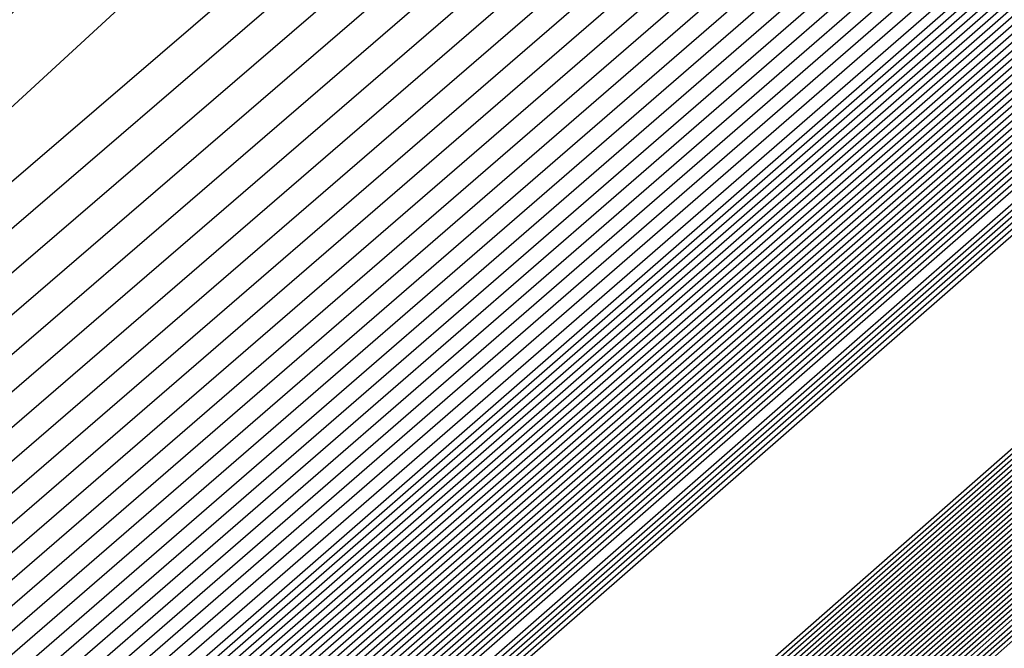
# Model space of a CAD drawing. Extents: x 3249832 to 3255657, y 13789405 to 13793316.
# Tile 806 of 1056: x 3253208.856 to 3253209.037, y 13791258.039 to 13791258.155. Entities that reach past the tile are written whole.
import ezdxf

# ---------------------------------------------------------------- set-up
doc = ezdxf.new("R2010")
doc.units = 0
doc.header["$LTSCALE"] = 100
doc.header["$MEASUREMENT"] = 0
for name, color, linetype in [('GRATIO_03231_CON', 1, 'CONTINUOUS'), ('GRATIO_0323_ICON', 1, 'CONTINUOUS'), ('TARGETS_EAST', 7, 'CONTINUOUS')]:
    doc.layers.add(name, color=color, linetype=linetype)

# ---------------------------------------------------------------- blocks, each defined once
blk = doc.blocks.new('Gratio_032316_contours')
at = {"layer": 'GRATIO_03231_CON', "color": 1, "linetype": 'Continuous', "flags": 128}
for points in [[(3253179.55027, 13791232.39503), (3253186.87441, 13791238.77001), (3253201.4775, 13791251.51898), (3253219.20823, 13791267.00714), (3253234.45763, 13791280.32933), (3253243.00028, 13791287.79153), (3253246.14511, 13791290.5444), (3253246.5846, 13791290.94974), (3253247.02187, 13791291.379), (3253250.20254, 13791294.24212), (3253258.88285, 13791301.95866), (3253274.44262, 13791315.73867), (3253292.7559, 13791331.95413), (3253308.32028, 13791345.76753)], [(3253180.16544, 13791232.93802), (3253187.28488, 13791239.13155), (3253201.72516, 13791251.73678), (3253219.33902, 13791267.12228), (3253234.51314, 13791280.37862), (3253243.01644, 13791287.80647), (3253246.14668, 13791290.54676), (3253246.58389, 13791290.95054), (3253247.01645, 13791291.37639), (3253250.16633, 13791294.21318), (3253258.7639, 13791301.85732), (3253274.17605, 13791315.50724), (3253292.31584, 13791331.56933), (3253307.73285, 13791345.25198)], [(3253180.78061, 13791233.481), (3253187.69534, 13791239.49309), (3253201.97282, 13791251.95458), (3253219.46981, 13791267.23741), (3253234.56866, 13791280.42791), (3253243.03259, 13791287.8214), (3253246.14825, 13791290.54912), (3253246.58317, 13791290.95133), (3253247.01103, 13791291.37378), (3253250.13013, 13791294.18424), (3253258.64495, 13791301.75599), (3253273.90947, 13791315.27582), (3253291.87577, 13791331.18453), (3253307.14542, 13791344.73643)], [(3253181.39578, 13791234.02399), (3253188.1058, 13791239.85463), (3253202.22048, 13791252.17237), (3253219.6006, 13791267.35254), (3253234.62418, 13791280.4772), (3253243.04874, 13791287.83633), (3253246.14982, 13791290.55149), (3253246.58246, 13791290.95213), (3253247.00561, 13791291.37117), (3253250.09393, 13791294.15529), (3253258.526, 13791301.65465), (3253273.6429, 13791315.0444), (3253291.4357, 13791330.79973), (3253306.55799, 13791344.22088)], [(3253182.62612, 13791235.10996), (3253188.92672, 13791240.5777), (3253202.71581, 13791252.60797), (3253219.86218, 13791267.58281), (3253234.73522, 13791280.57579), (3253243.08105, 13791287.8662), (3253246.15297, 13791290.55621), (3253246.58103, 13791290.95372), (3253246.99477, 13791291.36594), (3253250.02153, 13791294.09741), (3253258.2881, 13791301.45198), (3253273.10975, 13791314.58156), (3253290.55557, 13791330.03014), (3253305.38313, 13791343.18978)], [(3253183.24129, 13791235.65295), (3253189.33718, 13791240.93924), (3253202.96347, 13791252.82577), (3253219.99297, 13791267.69794), (3253234.79073, 13791280.62508), (3253243.0972, 13791287.88113), (3253246.15454, 13791290.55858), (3253246.58032, 13791290.95452), (3253246.98935, 13791291.36333), (3253249.98532, 13791294.06847), (3253258.16915, 13791301.35065), (3253272.84317, 13791314.35013), (3253290.11551, 13791329.64534), (3253304.7957, 13791342.67423)], [(3253189.74764, 13791241.30078), (3253203.21113, 13791253.04357), (3253220.12376, 13791267.81308), (3253234.84625, 13791280.67437), (3253243.11336, 13791287.89607), (3253246.15611, 13791290.56094), (3253246.57961, 13791290.95531), (3253246.98393, 13791291.36072), (3253249.94912, 13791294.03953), (3253258.05019, 13791301.24931), (3253272.5766, 13791314.11871), (3253289.67544, 13791329.26055), (3253304.20827, 13791342.15868)], [(3253190.1581, 13791241.66232), (3253203.45879, 13791253.26136), (3253220.25455, 13791267.92821), (3253234.90177, 13791280.72366), (3253243.12951, 13791287.911), (3253246.15768, 13791290.5633), (3253246.57889, 13791290.95611), (3253246.97851, 13791291.35811), (3253249.91292, 13791294.01058), (3253257.93124, 13791301.14798), (3253272.31002, 13791313.88729), (3253289.23538, 13791328.87575), (3253303.62084, 13791341.64313)], [(3253190.97902, 13791242.38539), (3253203.95411, 13791253.69696), (3253220.51613, 13791268.15847), (3253235.01281, 13791280.82224), (3253243.16182, 13791287.94087), (3253246.16082, 13791290.56803), (3253246.57747, 13791290.9577), (3253246.96767, 13791291.35288), (3253249.84051, 13791293.9527), (3253257.69334, 13791300.94531), (3253271.77687, 13791313.42445), (3253288.35525, 13791328.10615), (3253302.44598, 13791340.61203)], [(3253191.38948, 13791242.74693), (3253204.20177, 13791253.91476), (3253220.64692, 13791268.27361), (3253235.06832, 13791280.87154), (3253243.17797, 13791287.9558), (3253246.1624, 13791290.57039), (3253246.57675, 13791290.9585), (3253246.96225, 13791291.35027), (3253249.80431, 13791293.92376), (3253257.57439, 13791300.84397), (3253271.51029, 13791313.19303), (3253287.91518, 13791327.72135), (3253301.85855, 13791340.09648)], [(3253191.79994, 13791243.10847), (3253204.44943, 13791254.13256), (3253220.77772, 13791268.38874), (3253235.12384, 13791280.92083), (3253243.19412, 13791287.97073), (3253246.16397, 13791290.57276), (3253246.57604, 13791290.95929), (3253246.95683, 13791291.34766), (3253249.76811, 13791293.89481), (3253257.45544, 13791300.74264), (3253271.24372, 13791312.9616), (3253287.47511, 13791327.33655), (3253301.27112, 13791339.58093)], [(3253192.2104, 13791243.47001), (3253204.69709, 13791254.35035), (3253220.90851, 13791268.50387), (3253235.17936, 13791280.97012), (3253243.21028, 13791287.98567), (3253246.16554, 13791290.57512), (3253246.57533, 13791290.96009), (3253246.95142, 13791291.34505), (3253249.73191, 13791293.86587), (3253257.33649, 13791300.6413), (3253270.97714, 13791312.73018), (3253287.03505, 13791326.95176), (3253300.68369, 13791339.06538)], [(3253193.03132, 13791244.19308), (3253205.19242, 13791254.78595), (3253221.17009, 13791268.73414), (3253235.29039, 13791281.0687), (3253243.24258, 13791288.01553), (3253246.16868, 13791290.57985), (3253246.5739, 13791290.96168), (3253246.94058, 13791291.33982), (3253249.6595, 13791293.80799), (3253257.09858, 13791300.43863), (3253270.44399, 13791312.26734), (3253286.15492, 13791326.18216), (3253299.50883, 13791338.03428)], [(3253193.44178, 13791244.55462), (3253205.44008, 13791255.00375), (3253221.30088, 13791268.84927), (3253235.34591, 13791281.11799), (3253243.25874, 13791288.03047), (3253246.17025, 13791290.58221), (3253246.57319, 13791290.96248), (3253246.93516, 13791291.33721), (3253249.6233, 13791293.77904), (3253256.97963, 13791300.3373), (3253270.17741, 13791312.03592), (3253285.71485, 13791325.79737), (3253298.92139, 13791337.51873)], [(3253193.85224, 13791244.91616), (3253205.68774, 13791255.22155), (3253221.43167, 13791268.9644), (3253235.40143, 13791281.16728), (3253243.27489, 13791288.0454), (3253246.17182, 13791290.58457), (3253246.57247, 13791290.96327), (3253246.92974, 13791291.3346), (3253249.5871, 13791293.7501), (3253256.86068, 13791300.23596), (3253269.91084, 13791311.8045), (3253285.27479, 13791325.41257), (3253298.33396, 13791337.00318)], [(3253194.2627, 13791245.2777), (3253205.9354, 13791255.43934), (3253221.56246, 13791269.07954), (3253235.45695, 13791281.21658), (3253243.29104, 13791288.06033), (3253246.17339, 13791290.58694), (3253246.57176, 13791290.96407), (3253246.92432, 13791291.33198), (3253249.55089, 13791293.72116), (3253256.74173, 13791300.13463), (3253269.64426, 13791311.57307), (3253284.83472, 13791325.02777), (3253297.74653, 13791336.48763)], [(3253195.08362, 13791246.00077), (3253206.43072, 13791255.87494), (3253221.82404, 13791269.3098), (3253235.56798, 13791281.31516), (3253243.32335, 13791288.0902), (3253246.17654, 13791290.59166), (3253246.57033, 13791290.96566), (3253246.91348, 13791291.32676), (3253249.47849, 13791293.66327), (3253256.50383, 13791299.93196), (3253269.11111, 13791311.11023), (3253283.95459, 13791324.25817), (3253296.57167, 13791335.45653)], [(3253195.49408, 13791246.36231), (3253206.67838, 13791256.09274), (3253221.95483, 13791269.42494), (3253235.6235, 13791281.36445), (3253243.3395, 13791288.10513), (3253246.17811, 13791290.59402), (3253246.56962, 13791290.96646), (3253246.90806, 13791291.32415), (3253249.44229, 13791293.63433), (3253256.38488, 13791299.83062), (3253268.84454, 13791310.87881), (3253283.51452, 13791323.87338), (3253295.98424, 13791334.94098)], [(3253195.90454, 13791246.72385), (3253206.92604, 13791256.31054), (3253222.08562, 13791269.54007), (3253235.67902, 13791281.41374), (3253243.35566, 13791288.12007), (3253246.17968, 13791290.59639), (3253246.56891, 13791290.96725), (3253246.90264, 13791291.32154), (3253249.40609, 13791293.60539), (3253256.26593, 13791299.72929), (3253268.57796, 13791310.64739), (3253283.07446, 13791323.48858), (3253295.39681, 13791334.42543)], [(3253196.31501, 13791247.08539), (3253207.1737, 13791256.52833), (3253222.21641, 13791269.6552), (3253235.73454, 13791281.46303), (3253243.37181, 13791288.135), (3253246.18125, 13791290.59875), (3253246.56819, 13791290.96805), (3253246.89722, 13791291.31892), (3253249.36988, 13791293.57645), (3253256.14697, 13791299.62795), (3253268.31138, 13791310.41597), (3253282.63439, 13791323.10378), (3253294.80938, 13791333.90988)], [(3253197.13593, 13791247.80846), (3253207.66903, 13791256.96393), (3253222.47799, 13791269.88547), (3253235.84557, 13791281.56162), (3253243.40412, 13791288.16487), (3253246.18439, 13791290.60348), (3253246.56677, 13791290.96964), (3253246.88638, 13791291.3137), (3253249.29748, 13791293.51856), (3253255.90907, 13791299.42528), (3253267.77823, 13791309.95312), (3253281.75426, 13791322.33419), (3253293.63452, 13791332.87878)], [(3253197.54639, 13791248.17), (3253207.91669, 13791257.18173), (3253222.60878, 13791270.0006), (3253235.90109, 13791281.61091), (3253243.42027, 13791288.1798), (3253246.18596, 13791290.60584), (3253246.56605, 13791290.97044), (3253246.88096, 13791291.31109), (3253249.26128, 13791293.48962), (3253255.79012, 13791299.32395), (3253267.51166, 13791309.7217), (3253281.31419, 13791321.94939), (3253293.04709, 13791332.36323), (3253299.24948, 13791337.92415)], [(3253197.95685, 13791248.53154), (3253208.16435, 13791257.39953), (3253222.73957, 13791270.11573), (3253235.95661, 13791281.6602), (3253243.43643, 13791288.19473), (3253246.18754, 13791290.6082), (3253246.56534, 13791290.97123), (3253246.87554, 13791291.30847), (3253249.22507, 13791293.46068), (3253255.67117, 13791299.22261), (3253267.24508, 13791309.49028), (3253280.87413, 13791321.56459), (3253292.45966, 13791331.84768), (3253298.58416, 13791337.33876)], [(3253198.36731, 13791248.89308), (3253208.41201, 13791257.61732), (3253222.87037, 13791270.23087), (3253236.01213, 13791281.70949), (3253243.45258, 13791288.20967), (3253246.18911, 13791290.61057), (3253246.56463, 13791290.97203), (3253246.87012, 13791291.30586), (3253249.18887, 13791293.43173), (3253255.55222, 13791299.12128), (3253266.9785, 13791309.25886), (3253280.43407, 13791321.17979), (3253291.87223, 13791331.33213), (3253297.91884, 13791336.75338)], [(3253199.18823, 13791249.61615), (3253208.90733, 13791258.05292), (3253223.13195, 13791270.46113), (3253236.12316, 13791281.80807), (3253243.48489, 13791288.23953), (3253246.19225, 13791290.61529), (3253246.5632, 13791290.97362), (3253246.85928, 13791291.30064), (3253249.11647, 13791293.37385), (3253255.31432, 13791298.91861), (3253266.44535, 13791308.79601), (3253279.55394, 13791320.4102), (3253290.69737, 13791330.30103), (3253296.5882, 13791335.58261)], [(3253199.59869, 13791249.97769), (3253209.15499, 13791258.27072), (3253223.26274, 13791270.57626), (3253236.17868, 13791281.85736), (3253243.50104, 13791288.25447), (3253246.19382, 13791290.61766), (3253246.56249, 13791290.97442), (3253246.85386, 13791291.29803), (3253249.08026, 13791293.34491), (3253255.19536, 13791298.81727), (3253266.17878, 13791308.56459), (3253279.11387, 13791320.0254), (3253290.10994, 13791329.78548), (3253295.92288, 13791334.99723)], [(3253200.00915, 13791250.33923), (3253209.40265, 13791258.48852), (3253223.39353, 13791270.6914), (3253236.2342, 13791281.90666), (3253243.51719, 13791288.2694), (3253246.19539, 13791290.62002), (3253246.56177, 13791290.97521), (3253246.84844, 13791291.29541), (3253249.04406, 13791293.31596), (3253255.07641, 13791298.71594), (3253265.9122, 13791308.33317), (3253278.6738, 13791319.6406), (3253289.52251, 13791329.26993), (3253295.25756, 13791334.41184)], [(3253200.41961, 13791250.70077), (3253209.65031, 13791258.70631), (3253223.52432, 13791270.80653), (3253236.28972, 13791281.95595), (3253243.53335, 13791288.28434), (3253246.19696, 13791290.62238), (3253246.56106, 13791290.97601), (3253246.84302, 13791291.2928), (3253249.00786, 13791293.28702), (3253254.95746, 13791298.6146), (3253265.64563, 13791308.10175), (3253278.23374, 13791319.25581), (3253288.93508, 13791328.75438), (3253294.59224, 13791333.82646)], [(3253201.24053, 13791251.42384), (3253210.14563, 13791259.14191), (3253223.7859, 13791271.0368), (3253236.40075, 13791282.05453), (3253243.56565, 13791288.3142), (3253246.20011, 13791290.62711), (3253246.55963, 13791290.9776), (3253246.83219, 13791291.28758), (3253248.93546, 13791293.22914), (3253254.71956, 13791298.41193), (3253265.11248, 13791307.63891), (3253277.35361, 13791318.48621), (3253287.76022, 13791327.72328), (3253293.2616, 13791332.65569)], [(3253201.65099, 13791251.78538), (3253210.3933, 13791259.35971), (3253223.91669, 13791271.15193), (3253236.45627, 13791282.10382), (3253243.58181, 13791288.32914), (3253246.20168, 13791290.62947), (3253246.55892, 13791290.9784), (3253246.82677, 13791291.28496), (3253248.89925, 13791293.20019), (3253254.60061, 13791298.3106), (3253264.8459, 13791307.40749), (3253276.91354, 13791318.10141), (3253287.17279, 13791327.20773)], [(3253215.27891, 13791264.12388), (3253208.32754, 13791257.89481), (3253202.31158, 13791252.48555), (3253202.06145, 13791252.14692), (3253210.64096, 13791259.57751), (3253224.04748, 13791271.26706)], [(3253216.27123, 13791264.99994), (3253209.15191, 13791258.62312), (3253202.92675, 13791253.02854), (3253202.47191, 13791252.50846), (3253210.88862, 13791259.7953), (3253224.17827, 13791271.38219)], [(3253218.25586, 13791266.75207), (3253210.80067, 13791260.07975), (3253204.15709, 13791254.11451), (3253203.29283, 13791253.23153), (3253211.38394, 13791260.2309), (3253224.43985, 13791271.61246)], [(3253219.24818, 13791267.62813), (3253211.62504, 13791260.80806), (3253204.77226, 13791254.6575), (3253203.70329, 13791253.59307), (3253211.6316, 13791260.4487), (3253224.57064, 13791271.72759)], [(3253220.24049, 13791268.50419), (3253212.44942, 13791261.53637), (3253205.38743, 13791255.20049), (3253204.11375, 13791253.95461), (3253211.87926, 13791260.6665), (3253224.70143, 13791271.84272)], [(3253221.23281, 13791269.38026), (3253213.2738, 13791262.26468), (3253206.0026, 13791255.74348), (3253204.52421, 13791254.31615), (3253212.12692, 13791260.88429), (3253224.83222, 13791271.95786)], [(3253223.21744, 13791271.13238), (3253214.92255, 13791263.72131), (3253207.23294, 13791256.82945), (3253205.34514, 13791255.03922), (3253212.62225, 13791261.31989), (3253225.0938, 13791272.18812)], [(3253215.74693, 13791264.44962), (3253207.84811, 13791257.37244), (3253205.7556, 13791255.40076), (3253212.86991, 13791261.53769), (3253225.22459, 13791272.30326)], [(3253216.57131, 13791265.17793), (3253208.46329, 13791257.91542), (3253206.16606, 13791255.7623), (3253213.11757, 13791261.75549), (3253225.35538, 13791272.41839)], [(3253217.39568, 13791265.90624), (3253209.07846, 13791258.45841), (3253206.57652, 13791256.12384), (3253213.36523, 13791261.97329), (3253225.48617, 13791272.53352)], [(3253219.04444, 13791267.36287), (3253210.3088, 13791259.54439), (3253207.39744, 13791256.84691), (3253213.86055, 13791262.40888), (3253225.74775, 13791272.76379)], [(3253219.86882, 13791268.09118), (3253210.92397, 13791260.08737), (3253207.8079, 13791257.20845), (3253214.10821, 13791262.62668), (3253225.87854, 13791272.87892)], [(3253220.69319, 13791268.81949), (3253211.53914, 13791260.63036), (3253208.21836, 13791257.56999), (3253214.35587, 13791262.84448), (3253226.00933, 13791272.99405)], [(3253221.51757, 13791269.54781), (3253212.15431, 13791261.17335), (3253208.62882, 13791257.93153), (3253214.60353, 13791263.06227), (3253226.14013, 13791273.10919)]]:
    blk.add_lwpolyline(points, dxfattribs=at)
at = {"layer": 'GRATIO_03231_CON', "color": 5, "linetype": 'Continuous', "flags": 128}
for points in [[(3253178.31993, 13791231.30905), (3253186.05349, 13791238.04694), (3253200.98218, 13791251.08338), (3253218.94665, 13791266.77688), (3253234.34659, 13791280.23075), (3253242.96798, 13791287.76167), (3253246.14197, 13791290.53967), (3253246.58603, 13791290.94815), (3253247.02107, 13791291.37394), (3253250.18182, 13791294.2177), (3253258.80647, 13791301.88356), (3253274.26937, 13791315.56557), (3253292.48955, 13791331.61762), (3253308.02221, 13791345.18354)], [(3253177.70476, 13791230.76607), (3253185.64303, 13791237.6854), (3253200.73452, 13791250.86558), (3253218.81586, 13791266.66175), (3253234.29107, 13791280.18146), (3253242.95182, 13791287.74673), (3253246.1404, 13791290.53731), (3253246.58674, 13791290.94735), (3253247.01436, 13791291.36584), (3253250.12102, 13791294.16091), (3253258.59804, 13791301.69555), (3253273.79626, 13791315.14336), (3253291.70456, 13791330.92064), (3253306.97134, 13791344.25434)], [(3253177.08958, 13791230.22308), (3253185.23257, 13791237.32386), (3253200.48686, 13791250.64779), (3253218.68507, 13791266.54661), (3253234.23556, 13791280.13216), (3253242.93567, 13791287.7318), (3253246.13883, 13791290.53495), (3253246.58745, 13791290.94656), (3253247.00766, 13791291.35773), (3253250.06022, 13791294.10413), (3253258.38961, 13791301.50754), (3253273.32314, 13791314.72115), (3253290.91956, 13791330.22366), (3253305.92046, 13791343.32515)], [(3253176.47441, 13791229.68009), (3253184.82211, 13791236.96232), (3253200.23919, 13791250.42999), (3253218.55428, 13791266.43148), (3253234.18004, 13791280.08287), (3253242.91952, 13791287.71687), (3253246.13725, 13791290.53258), (3253246.58817, 13791290.94576), (3253247.00095, 13791291.34963), (3253249.99942, 13791294.04734), (3253258.18118, 13791301.31953), (3253272.85003, 13791314.29894), (3253290.13456, 13791329.52668), (3253304.86958, 13791342.39595)], [(3253175.24407, 13791228.59412), (3253184.00119, 13791236.23925), (3253199.74387, 13791249.99439), (3253218.2927, 13791266.20121), (3253234.069, 13791279.98429), (3253242.88721, 13791287.687), (3253246.13411, 13791290.52786), (3253246.58959, 13791290.94417), (3253246.98754, 13791291.33342), (3253249.87782, 13791293.93376), (3253257.76432, 13791300.94351), (3253271.9038, 13791313.45451), (3253288.56457, 13791328.13272), (3253302.76783, 13791340.53756)], [(3253196.57706, 13791247.03615), (3253203.47105, 13791253.1938), (3253218.75951, 13791266.60126), (3253234.06971, 13791279.98413), (3253242.88772, 13791287.68662), (3253246.13462, 13791290.52731), (3253246.59031, 13791290.94338), (3253246.98083, 13791291.32532), (3253249.81702, 13791293.87697), (3253257.55589, 13791300.7555), (3253271.43068, 13791313.0323), (3253287.77957, 13791327.43574), (3253301.71695, 13791339.60837)], [(3253196.71057, 13791247.15254), (3253203.58621, 13791253.29381), (3253218.83398, 13791266.66558), (3253234.10345, 13791280.01283), (3253242.89801, 13791287.6948), (3253246.13636, 13791290.52784), (3253246.59102, 13791290.94258), (3253246.97413, 13791291.31721), (3253249.75622, 13791293.82018), (3253257.34746, 13791300.56749), (3253270.95757, 13791312.61009), (3253286.99457, 13791326.73875), (3253300.66608, 13791338.67918)], [(3253196.84408, 13791247.26894), (3253203.70137, 13791253.39382), (3253218.90845, 13791266.7299), (3253234.13718, 13791280.04153), (3253242.9083, 13791287.70297), (3253246.13809, 13791290.52836), (3253246.59174, 13791290.94178), (3253246.96742, 13791291.30911), (3253249.69542, 13791293.76339), (3253257.13903, 13791300.37948), (3253270.48445, 13791312.18788), (3253286.20957, 13791326.04177), (3253299.6152, 13791337.74998)], [(3253197.11109, 13791247.50174), (3253203.93169, 13791253.59384), (3253219.0574, 13791266.85855), (3253234.20465, 13791280.09892), (3253242.92888, 13791287.71932), (3253246.14156, 13791290.52941), (3253246.59316, 13791290.94019), (3253246.95401, 13791291.2929), (3253249.57383, 13791293.64981), (3253256.72217, 13791300.00346), (3253269.53822, 13791311.34346), (3253284.63958, 13791324.64781), (3253297.51345, 13791335.89159)], [(3253197.2446, 13791247.61813), (3253204.04685, 13791253.69384), (3253219.13187, 13791266.92287), (3253234.23839, 13791280.12762), (3253242.93918, 13791287.72749), (3253246.1433, 13791290.52994), (3253246.59388, 13791290.9394), (3253246.9473, 13791291.28479), (3253249.51303, 13791293.59302), (3253256.51374, 13791299.81545), (3253269.06511, 13791310.92125), (3253283.85458, 13791323.95083), (3253296.46257, 13791334.9624)], [(3253197.37811, 13791247.73453), (3253204.16201, 13791253.79385), (3253219.20635, 13791266.98719), (3253234.27212, 13791280.15631), (3253242.94947, 13791287.73567), (3253246.14503, 13791290.53046), (3253246.59459, 13791290.9386), (3253246.9406, 13791291.27669), (3253249.45223, 13791293.53623), (3253256.30531, 13791299.62744), (3253268.59199, 13791310.49904), (3253283.06958, 13791323.25385), (3253295.41169, 13791334.0332)], [(3253197.51162, 13791247.85093), (3253204.27717, 13791253.89386), (3253219.28082, 13791267.05151), (3253234.30586, 13791280.18501), (3253242.95976, 13791287.74384), (3253246.14676, 13791290.53099), (3253246.5953, 13791290.9378), (3253246.93389, 13791291.26859), (3253249.39143, 13791293.47944), (3253256.09688, 13791299.43942), (3253268.11888, 13791310.07683), (3253282.28459, 13791322.55687), (3253294.36082, 13791333.10401)], [(3253197.77863, 13791248.08372), (3253204.50749, 13791254.09388), (3253219.42977, 13791267.18016), (3253234.37333, 13791280.2424), (3253242.98034, 13791287.76019), (3253246.15023, 13791290.53204), (3253246.59673, 13791290.93621), (3253246.92048, 13791291.25238), (3253249.26983, 13791293.36586), (3253255.68002, 13791299.0634), (3253267.17265, 13791309.2324), (3253280.71459, 13791321.16291), (3253292.25906, 13791331.24562), (3253298.86322, 13791336.86351)], [(3253197.91214, 13791248.20012), (3253204.62265, 13791254.19388), (3253219.50424, 13791267.24448), (3253234.40706, 13791280.2711), (3253242.99064, 13791287.76837), (3253246.15197, 13791290.53257), (3253246.59744, 13791290.93542), (3253246.91378, 13791291.24427), (3253249.20903, 13791293.30907), (3253255.47159, 13791298.87539), (3253266.69953, 13791308.81019), (3253279.9296, 13791320.46593), (3253291.20819, 13791330.31643), (3253297.66843, 13791335.81202)], [(3253198.04565, 13791248.31651), (3253204.73781, 13791254.29389), (3253219.57872, 13791267.3088), (3253234.4408, 13791280.2998), (3253243.00093, 13791287.77654), (3253246.1537, 13791290.53309), (3253246.59816, 13791290.93462), (3253246.90707, 13791291.23617), (3253249.14823, 13791293.25228), (3253255.26316, 13791298.68738), (3253266.22642, 13791308.38798), (3253279.1446, 13791319.76895), (3253290.15731, 13791329.38723), (3253296.47364, 13791334.76054)], [(3253198.17916, 13791248.43291), (3253204.85297, 13791254.3939), (3253219.65319, 13791267.37312), (3253234.47453, 13791280.32849), (3253243.01122, 13791287.78471), (3253246.15544, 13791290.53362), (3253246.59887, 13791290.93382), (3253246.90036, 13791291.22806), (3253249.08743, 13791293.19549), (3253255.05473, 13791298.49937), (3253265.7533, 13791307.96577), (3253278.3596, 13791319.07197), (3253289.10643, 13791328.45804), (3253295.27885, 13791333.70905)], [(3253198.44617, 13791248.6657), (3253205.08329, 13791254.59392), (3253219.80214, 13791267.50177), (3253234.542, 13791280.38589), (3253243.0318, 13791287.80106), (3253246.15891, 13791290.53467), (3253246.6003, 13791290.93223), (3253246.88695, 13791291.21186), (3253248.96583, 13791293.08191), (3253254.63787, 13791298.12335), (3253264.80707, 13791307.12135), (3253276.7896, 13791317.678), (3253287.00468, 13791326.59965), (3253292.88927, 13791331.60608), (3253295.95133, 13791334.07094)], [(3253198.57968, 13791248.7821), (3253205.19845, 13791254.69392), (3253219.87661, 13791267.56609), (3253234.57574, 13791280.41459), (3253243.04209, 13791287.80924), (3253246.16064, 13791290.53519), (3253246.60101, 13791290.93144), (3253246.88025, 13791291.20375), (3253248.90503, 13791293.02512), (3253254.42944, 13791297.93534), (3253264.33396, 13791306.69914), (3253276.00461, 13791316.98102), (3253285.9538, 13791325.67045), (3253291.69448, 13791330.55459), (3253294.7416, 13791333.01142)], [(3253198.71319, 13791248.8985), (3253205.31361, 13791254.79393), (3253219.95108, 13791267.63041), (3253234.60947, 13791280.44328), (3253243.05239, 13791287.81741), (3253246.16237, 13791290.53572), (3253246.60172, 13791290.93064), (3253246.87354, 13791291.19565), (3253248.84423, 13791292.96834), (3253254.22101, 13791297.74733), (3253263.86084, 13791306.27693), (3253275.21961, 13791316.28404), (3253284.90293, 13791324.74126), (3253290.49969, 13791329.50311), (3253293.53187, 13791331.9519)], [(3253198.8467, 13791249.0149), (3253205.42877, 13791254.89394), (3253220.02556, 13791267.69473), (3253234.64321, 13791280.47198), (3253243.06268, 13791287.82558), (3253246.16411, 13791290.53624), (3253246.60244, 13791290.92984), (3253246.86684, 13791291.18754), (3253248.78343, 13791292.91155), (3253254.01258, 13791297.55932), (3253263.38773, 13791305.85472), (3253274.43461, 13791315.58706), (3253283.85205, 13791323.81207), (3253289.3049, 13791328.45162), (3253292.32214, 13791330.89237), (3253295.39879, 13791333.38715)], [(3253199.11371, 13791249.24769), (3253205.65909, 13791255.09396), (3253220.17451, 13791267.82338), (3253234.71068, 13791280.52937), (3253243.08326, 13791287.84193), (3253246.16758, 13791290.53729), (3253246.60386, 13791290.92825), (3253246.85342, 13791291.17133), (3253248.66183, 13791292.79797), (3253253.59572, 13791297.1833), (3253262.4415, 13791305.01029), (3253272.86462, 13791314.1931), (3253281.7503, 13791321.95368), (3253286.91532, 13791326.34865), (3253289.90268, 13791328.77333), (3253293.18693, 13791331.45768)], [(3253199.24722, 13791249.36409), (3253205.77425, 13791255.19397), (3253220.24898, 13791267.8877), (3253234.74441, 13791280.55807), (3253243.09355, 13791287.85011), (3253246.16931, 13791290.53782), (3253246.60458, 13791290.92746), (3253246.84672, 13791291.16323), (3253248.60103, 13791292.74118), (3253253.38729, 13791296.99529), (3253261.96839, 13791304.58808), (3253272.07962, 13791313.49612), (3253280.69942, 13791321.02448), (3253285.72053, 13791325.29717), (3253288.69295, 13791327.71381), (3253292.081, 13791330.49295), (3253297.61917, 13791335.1971)], [(3253199.38073, 13791249.48048), (3253205.88941, 13791255.29397), (3253220.32345, 13791267.95202), (3253234.77815, 13791280.58677), (3253243.10385, 13791287.85828), (3253246.17105, 13791290.53834), (3253246.60529, 13791290.92666), (3253246.84001, 13791291.15513), (3253248.54023, 13791292.68439), (3253253.17886, 13791296.80728), (3253261.49527, 13791304.16587), (3253271.29462, 13791312.79914), (3253279.64854, 13791320.09529), (3253284.52574, 13791324.24568), (3253287.48322, 13791326.65429), (3253290.97507, 13791329.52822), (3253296.71525, 13791334.41022)], [(3253199.51424, 13791249.59688), (3253206.00457, 13791255.39398), (3253220.39793, 13791268.01634), (3253234.81188, 13791280.61546), (3253243.11414, 13791287.86646), (3253246.17278, 13791290.53887), (3253246.606, 13791290.92586), (3253246.83331, 13791291.14702), (3253248.47943, 13791292.6276), (3253252.97044, 13791296.61927), (3253261.02215, 13791303.74366), (3253270.50962, 13791312.10216), (3253278.59767, 13791319.16609), (3253283.33095, 13791323.1942), (3253286.27349, 13791325.59476), (3253289.86914, 13791328.56348), (3253295.81132, 13791333.62334)], [(3253199.78125, 13791249.82967), (3253206.23489, 13791255.594), (3253220.54687, 13791268.14499), (3253234.87935, 13791280.67286), (3253243.13472, 13791287.8828), (3253246.17625, 13791290.53992), (3253246.60743, 13791290.92427), (3253246.8199, 13791291.13081), (3253248.35784, 13791292.51402), (3253252.55358, 13791296.24325), (3253260.07593, 13791302.89924), (3253268.93963, 13791310.70819), (3253276.49591, 13791317.3077), (3253280.94137, 13791321.09123), (3253283.85403, 13791323.47572), (3253287.65728, 13791326.63402), (3253294.00347, 13791332.04958)], [(3253199.91476, 13791249.94607), (3253206.35005, 13791255.69401), (3253220.62135, 13791268.20931), (3253234.91309, 13791280.70156), (3253243.14501, 13791287.89098), (3253246.17798, 13791290.54045), (3253246.60814, 13791290.92348), (3253246.81319, 13791291.12271), (3253248.29704, 13791292.45723), (3253252.34515, 13791296.05524), (3253259.60281, 13791302.47703), (3253268.15463, 13791310.01121), (3253275.44504, 13791316.37851), (3253279.74658, 13791320.03974), (3253282.6443, 13791322.4162), (3253286.55135, 13791325.66929), (3253293.09954, 13791331.2627), (3253300.79521, 13791337.86923)], [(3253200.04827, 13791250.06247), (3253206.46521, 13791255.79401), (3253220.69582, 13791268.27363), (3253234.94682, 13791280.73025), (3253243.15531, 13791287.89915), (3253246.17972, 13791290.54097), (3253246.60886, 13791290.92268), (3253246.80649, 13791291.1146), (3253248.23624, 13791292.40044), (3253252.13672, 13791295.86723), (3253259.1297, 13791302.05482), (3253267.36963, 13791309.31423), (3253274.39416, 13791315.44932), (3253278.55179, 13791318.98826), (3253281.43456, 13791321.35667), (3253285.44542, 13791324.70455), (3253292.19561, 13791330.47582), (3253300.12972, 13791337.29016)], [(3253200.18178, 13791250.17887), (3253206.58037, 13791255.89402), (3253220.77029, 13791268.33795), (3253234.98056, 13791280.75895), (3253243.1656, 13791287.90733), (3253246.18145, 13791290.5415), (3253246.60957, 13791290.92188), (3253246.79978, 13791291.1065), (3253248.17544, 13791292.34365), (3253251.92829, 13791295.67922), (3253258.65658, 13791301.63261), (3253266.58464, 13791308.61725), (3253273.34328, 13791314.52012), (3253277.357, 13791317.93677), (3253280.22483, 13791320.29715), (3253284.33949, 13791323.73982), (3253291.29169, 13791329.68894), (3253299.46423, 13791336.71108)], [(3253200.44879, 13791250.41166), (3253206.81069, 13791256.09404), (3253220.91924, 13791268.4666), (3253235.04803, 13791280.81634), (3253243.18618, 13791287.92368), (3253246.18492, 13791290.54255), (3253246.611, 13791290.92029), (3253246.78637, 13791291.09029), (3253248.05384, 13791292.23007), (3253251.51143, 13791295.3032), (3253257.71035, 13791300.78818), (3253265.01464, 13791307.22329), (3253271.24153, 13791312.66173), (3253274.96742, 13791315.8338), (3253277.80537, 13791318.17811), (3253282.12763, 13791321.81036), (3253289.48383, 13791328.11518), (3253298.13324, 13791335.55292)], [(3253200.5823, 13791250.52806), (3253206.92586, 13791256.19405), (3253220.99372, 13791268.53092), (3253235.08176, 13791280.84504), (3253243.19647, 13791287.93185), (3253246.18666, 13791290.54307), (3253246.61171, 13791290.9195), (3253246.77966, 13791291.08219), (3253247.99304, 13791292.17328), (3253251.303, 13791295.11519), (3253257.23724, 13791300.36597), (3253264.22964, 13791306.52631), (3253270.19065, 13791311.73254), (3253273.77263, 13791314.78231), (3253276.59564, 13791317.11859), (3253281.0217, 13791320.84562), (3253288.57991, 13791327.3283), (3253297.46775, 13791334.97385)], [(3253200.71581, 13791250.64445), (3253207.04102, 13791256.29406), (3253221.06819, 13791268.59524), (3253235.1155, 13791280.87374), (3253243.20676, 13791287.94002), (3253246.18839, 13791290.5436), (3253246.61242, 13791290.9187), (3253246.77296, 13791291.07408), (3253247.93224, 13791292.11649), (3253251.09457, 13791294.92718), (3253256.76412, 13791299.94376), (3253263.44465, 13791305.82933), (3253269.13978, 13791310.80334), (3253272.57784, 13791313.73083), (3253275.38591, 13791316.05906), (3253279.91577, 13791319.88089), (3253287.67598, 13791326.54142), (3253296.80226, 13791334.39477)], [(3253200.84932, 13791250.76085), (3253207.15618, 13791256.39406), (3253221.14266, 13791268.65956), (3253235.14923, 13791280.90243), (3253243.21706, 13791287.9482), (3253246.19012, 13791290.54412), (3253246.61314, 13791290.9179), (3253246.76625, 13791291.06598), (3253247.87144, 13791292.0597), (3253250.88614, 13791294.73917), (3253256.29101, 13791299.52155), (3253262.65965, 13791305.13235), (3253268.0889, 13791309.87415), (3253271.38305, 13791312.67934), (3253274.17618, 13791314.99954), (3253278.80984, 13791318.91616), (3253286.77206, 13791325.75454), (3253296.13677, 13791333.81569)], [(3253201.11633, 13791250.99365), (3253207.3865, 13791256.59408), (3253221.29161, 13791268.78821), (3253235.2167, 13791280.95983), (3253243.23764, 13791287.96455), (3253246.19359, 13791290.54517), (3253246.61456, 13791290.91631), (3253246.75284, 13791291.04977), (3253247.74984, 13791291.94612), (3253250.46928, 13791294.36315), (3253255.34478, 13791298.67713), (3253261.08965, 13791303.73839), (3253265.98715, 13791308.01576), (3253268.99347, 13791310.57637), (3253271.75672, 13791312.8805), (3253276.59798, 13791316.9867), (3253284.9642, 13791324.18078), (3253294.80578, 13791332.65754)], [(3253201.24984, 13791251.11004), (3253207.50166, 13791256.69409), (3253221.36608, 13791268.85253), (3253235.25044, 13791280.98852), (3253243.24793, 13791287.97272), (3253246.19533, 13791290.5457), (3253246.61528, 13791290.91552), (3253246.74613, 13791291.04167), (3253247.68904, 13791291.88933), (3253250.26085, 13791294.17514), (3253254.87166, 13791298.25492), (3253260.30466, 13791303.04141), (3253264.93627, 13791307.08657), (3253267.79868, 13791309.52489), (3253270.54699, 13791311.82097), (3253275.49205, 13791316.02196), (3253284.06028, 13791323.3939), (3253294.14029, 13791332.07846)], [(3253201.38335, 13791251.22644), (3253207.61682, 13791256.7941), (3253221.44056, 13791268.91685), (3253235.28417, 13791281.01722), (3253243.25822, 13791287.9809), (3253246.19706, 13791290.54622), (3253246.61599, 13791290.91472), (3253246.73943, 13791291.03356), (3253247.62824, 13791291.83254), (3253250.05242, 13791293.98713), (3253254.39855, 13791297.83271), (3253259.51966, 13791302.34443), (3253263.88539, 13791306.15737), (3253266.60389, 13791308.4734), (3253269.33726, 13791310.76145), (3253274.38613, 13791315.05723), (3253283.15635, 13791322.60702), (3253293.4748, 13791331.49938)]]:
    blk.add_lwpolyline(points, dxfattribs=at)
at = {"layer": 'GRATIO_0323_ICON', "color": 7, "linetype": 'Continuous', "flags": 128}
for points in [[(3253175.85924, 13791229.13711), (3253184.41165, 13791236.60078), (3253199.99153, 13791250.21219), (3253218.42349, 13791266.31635), (3253234.12452, 13791280.03358), (3253242.90336, 13791287.70193), (3253246.13568, 13791290.53022), (3253246.58888, 13791290.94497), (3253246.99424, 13791291.34152), (3253249.93862, 13791293.99055), (3253257.97275, 13791301.13152), (3253272.37691, 13791313.87673), (3253289.34956, 13791328.8297), (3253303.81871, 13791341.46676)], [(3253182.01095, 13791234.56698), (3253188.51626, 13791240.21616), (3253202.46814, 13791252.39017), (3253219.73139, 13791267.46768), (3253234.6797, 13791280.5265), (3253243.0649, 13791287.85127), (3253246.1514, 13791290.55385), (3253246.58175, 13791290.95293), (3253247.00019, 13791291.36856), (3253250.05773, 13791294.12635), (3253258.40705, 13791301.55332), (3253273.37632, 13791314.81298), (3253290.99564, 13791330.41494), (3253305.97056, 13791343.70533)], [(3253196.97758, 13791247.38534), (3253203.81653, 13791253.49383), (3253218.98293, 13791266.79423), (3253234.17092, 13791280.07022), (3253242.91859, 13791287.71115), (3253246.13983, 13791290.52889), (3253246.59245, 13791290.94099), (3253246.96072, 13791291.301), (3253249.63462, 13791293.7066), (3253256.9306, 13791300.19147), (3253270.01134, 13791311.76567), (3253285.42458, 13791325.34479), (3253298.56432, 13791336.82079)], [(3253197.64512, 13791247.96732), (3253204.39233, 13791253.99387), (3253219.3553, 13791267.11584), (3253234.33959, 13791280.21371), (3253242.97005, 13791287.75202), (3253246.1485, 13791290.53152), (3253246.59602, 13791290.93701), (3253246.92719, 13791291.26048), (3253249.33063, 13791293.42265), (3253255.88845, 13791299.25141), (3253267.64576, 13791309.65462), (3253281.49959, 13791321.85989), (3253293.30994, 13791332.17482)], [(3253198.31266, 13791248.54931), (3253204.96813, 13791254.49391), (3253219.72766, 13791267.43745), (3253234.50827, 13791280.35719), (3253243.02151, 13791287.79289), (3253246.15717, 13791290.53414), (3253246.59958, 13791290.93303), (3253246.89366, 13791291.21996), (3253249.02663, 13791293.1387), (3253254.8463, 13791298.31136), (3253265.28019, 13791307.54356), (3253277.5746, 13791318.37498), (3253288.05556, 13791327.52884), (3253294.08406, 13791332.65756)], [(3253190.56856, 13791242.02386), (3253203.70645, 13791253.47916), (3253220.38534, 13791268.04334), (3253234.95729, 13791280.77295), (3253243.14566, 13791287.92593), (3253246.15925, 13791290.56567), (3253246.57818, 13791290.95691), (3253246.97309, 13791291.35549), (3253249.87672, 13791293.98164), (3253257.81229, 13791301.04664), (3253272.04344, 13791313.65587), (3253288.79531, 13791328.49095), (3253303.03341, 13791341.12758)], [(3253198.9802, 13791249.13129), (3253205.54393, 13791254.99395), (3253220.10003, 13791267.75905), (3253234.67694, 13791280.50068), (3253243.07297, 13791287.83376), (3253246.16584, 13791290.53677), (3253246.60315, 13791290.92905), (3253246.86013, 13791291.17944), (3253248.72263, 13791292.85476), (3253253.80415, 13791297.37131), (3253262.91461, 13791305.43251), (3253273.64961, 13791314.89008), (3253282.80117, 13791322.88287), (3253288.11011, 13791327.40014), (3253291.11241, 13791329.83285), (3253294.29286, 13791332.42241)], [(3253199.64774, 13791249.71328), (3253206.11974, 13791255.49399), (3253220.4724, 13791268.08067), (3253234.84562, 13791280.64416), (3253243.12443, 13791287.87463), (3253246.17452, 13791290.53939), (3253246.60672, 13791290.92507), (3253246.8266, 13791291.13892), (3253248.41864, 13791292.57081), (3253252.76201, 13791296.43126), (3253260.54904, 13791303.32145), (3253269.72463, 13791311.40518), (3253277.54679, 13791318.2369), (3253282.13616, 13791322.14271), (3253285.06376, 13791324.53524), (3253288.76321, 13791327.59875), (3253294.90739, 13791332.83646)], [(3253200.31528, 13791250.29526), (3253206.69554, 13791255.99403), (3253220.84477, 13791268.40227), (3253235.01429, 13791280.78765), (3253243.17589, 13791287.9155), (3253246.18319, 13791290.54202), (3253246.61028, 13791290.92109), (3253246.79307, 13791291.0984), (3253248.11464, 13791292.28686), (3253251.71986, 13791295.49121), (3253258.18347, 13791301.21039), (3253265.79964, 13791307.92027), (3253272.29241, 13791313.59093), (3253276.16221, 13791316.88528), (3253279.0151, 13791319.23763), (3253283.23356, 13791322.77509), (3253290.38776, 13791328.90206), (3253298.79874, 13791336.132)], [(3253192.62086, 13791243.83154), (3253204.94475, 13791254.56815), (3253221.0393, 13791268.61901), (3253235.23488, 13791281.01941), (3253243.22643, 13791288.0006), (3253246.16711, 13791290.57748), (3253246.57461, 13791290.96089), (3253246.946, 13791291.34243), (3253249.6957, 13791293.83693), (3253257.21754, 13791300.53997), (3253270.71056, 13791312.49876), (3253286.59498, 13791326.56696), (3253300.09626, 13791338.54983)], [(3253200.98282, 13791250.87725), (3253207.27134, 13791256.49407), (3253221.21714, 13791268.72389), (3253235.18297, 13791280.93113), (3253243.22735, 13791287.95637), (3253246.19186, 13791290.54465), (3253246.61385, 13791290.91711), (3253246.75955, 13791291.05787), (3253247.81064, 13791292.00291), (3253250.67771, 13791294.55116), (3253255.81789, 13791299.09934), (3253261.87465, 13791304.43537), (3253267.03802, 13791308.94496), (3253270.18826, 13791311.62786), (3253272.96645, 13791313.94002), (3253277.70391, 13791317.95143), (3253285.86813, 13791324.96766), (3253295.47128, 13791333.23661)], [(3253194.67316, 13791245.63924), (3253206.18306, 13791255.65714), (3253221.69325, 13791269.19467), (3253235.51247, 13791281.26587), (3253243.3072, 13791288.07527), (3253246.17497, 13791290.5893), (3253246.57105, 13791290.96487), (3253246.9189, 13791291.32937), (3253249.51469, 13791293.69222), (3253256.62278, 13791300.03329), (3253269.37769, 13791311.34165), (3253284.39466, 13791324.64297), (3253297.1591, 13791335.97208)], [(3253196.72547, 13791247.44693), (3253207.42136, 13791256.74613), (3253222.3472, 13791269.77033), (3253235.79006, 13791281.51232), (3253243.38797, 13791288.14993), (3253246.18282, 13791290.60111), (3253246.56748, 13791290.96885), (3253246.8918, 13791291.31631), (3253249.33368, 13791293.5475), (3253256.02802, 13791299.52662), (3253268.04481, 13791310.18454), (3253282.19433, 13791322.71898), (3253294.22195, 13791333.39433)], [(3253198.77777, 13791249.25461), (3253208.65967, 13791257.83512), (3253223.00116, 13791270.346), (3253236.06765, 13791281.75878), (3253243.46873, 13791288.2246), (3253246.19068, 13791290.61293), (3253246.56391, 13791290.97283), (3253246.8647, 13791291.30325), (3253249.15267, 13791293.40279), (3253255.43327, 13791299.01994), (3253266.71193, 13791309.02744), (3253279.994, 13791320.795), (3253291.2848, 13791330.81658), (3253297.25352, 13791336.168)], [(3253200.83007, 13791251.06231), (3253209.89797, 13791258.92411), (3253223.65511, 13791270.92166), (3253236.34523, 13791282.00524), (3253243.5495, 13791288.29927), (3253246.19853, 13791290.62475), (3253246.56034, 13791290.9768), (3253246.83761, 13791291.29019), (3253248.97166, 13791293.25808), (3253254.83851, 13791298.51327), (3253265.37905, 13791307.87033), (3253277.79367, 13791318.87101), (3253288.34765, 13791328.23883), (3253293.92692, 13791333.24107)], [(3253217.26355, 13791265.876), (3253209.97629, 13791259.35143), (3253203.54192, 13791253.57153), (3253202.88237, 13791252.87), (3253211.13628, 13791260.0131), (3253224.30906, 13791271.49733)], [(3253222.22513, 13791270.25632), (3253214.09818, 13791262.993), (3253206.61777, 13791256.28646), (3253204.93468, 13791254.67769), (3253212.37458, 13791261.10209), (3253224.96301, 13791272.07299)], [(3253218.22006, 13791266.63456), (3253209.69363, 13791259.0014), (3253206.98698, 13791256.48538), (3253213.61289, 13791262.19108), (3253225.61696, 13791272.64865)]]:
    blk.add_lwpolyline(points, dxfattribs=at)

msp = doc.modelspace()

# ---------------------------------------------------------------- block references
at = {"layer": 'TARGETS_EAST'}
msp.add_blockref('Gratio_032316_contours', (0, 0), dxfattribs=at)

doc.saveas('drawing.dxf')
